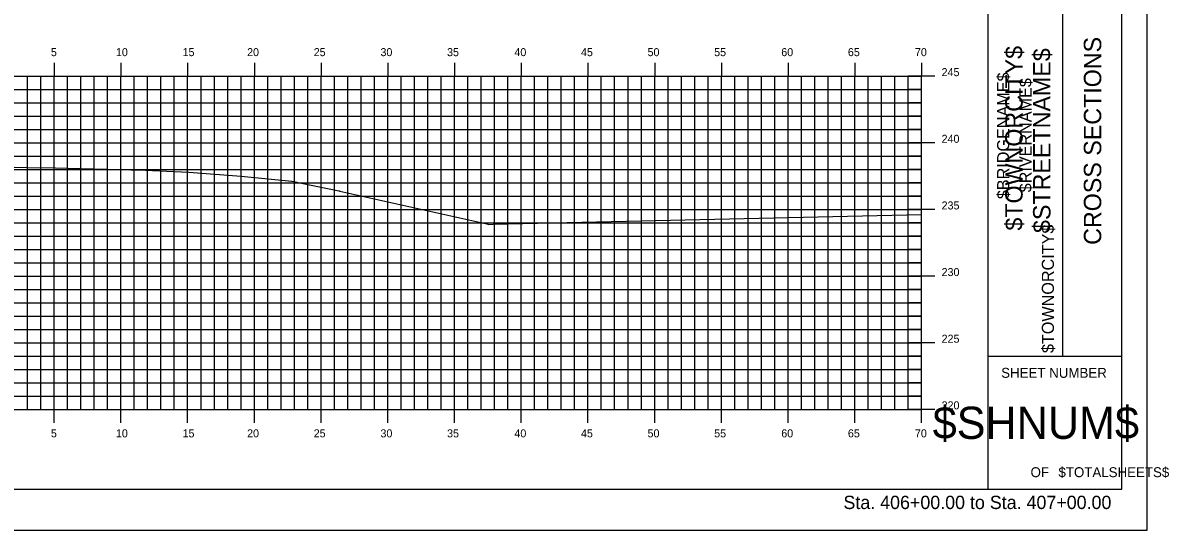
# Model space of a CAD drawing. Extents: x 1168600 to 1177589, y 610178 to 611246.
# Drawn here: x 1171639.9 to 1171725.8, y 610900.5 to 610938.6 of the extents above; entities that cross this region are included whole.
import ezdxf

# ---------------------------------------------------------------- set-up
doc = ezdxf.new("R2010")
doc.units = 0
for name, color, linetype in [('_Construction', 7, 'Continuous'), ('_Station Equation', 7, 'Continuous'), ('H_V ANNOTATION', 7, 'Continuous'), ('MAJOR', 7, 'Continuous'), ('MINOR', 7, 'Continuous')]:
    doc.layers.add(name, color=color, linetype=linetype)

msp = doc.modelspace()

# ---------------------------------------------------------------- linework, layer by layer
at = {"layer": '_Construction'}
for p, q in [((1171712.289, 610903.599), (1171712.289, 611008.599)), ((1171722.289, 610903.599), (1171722.289, 611008.599)), ((1171717.88, 610913.599), (1171717.88, 610948.599)), ((1171712.289, 610913.599), (1171722.289, 610913.599)), ((1171562.289, 610903.596), (1171722.289, 610903.596))]:
    msp.add_line(p, q, dxfattribs=at)
msp.add_lwpolyline([(1171554.195, 610900.537), (1171724.195, 610900.537), (1171724.195, 611010.537), (1171554.195, 611010.537)], close=True, dxfattribs=at)
at = {"layer": '_Station Equation'}
for points in [[(1171637.373, 610927.806), (1171640.226, 610927.751), (1171642.373, 610927.71), (1171645.211, 610927.643), (1171647.373, 610927.589), (1171648.034, 610927.571), (1171648.574, 610927.556), (1171650.736, 610927.464), (1171652.373, 610927.391), (1171656.304, 610927.089), (1171660.099, 610926.718), (1171663.609, 610925.987), (1171663.654, 610925.983), (1171663.666, 610925.981), (1171663.691, 610925.976), (1171674.721, 610923.509), (1171674.847, 610923.478), (1171675.195, 610923.487), (1171707.289, 610924.207)], [(1171637.373, 610927.806), (1171640.227, 610927.751), (1171642.373, 610927.71), (1171645.211, 610927.643), (1171647.373, 610927.589), (1171648.035, 610927.571), (1171648.574, 610927.556), (1171650.736, 610927.464), (1171652.373, 610927.391), (1171656.305, 610927.089), (1171660.099, 610926.718), (1171663.609, 610925.987), (1171663.654, 610925.983), (1171663.666, 610925.981), (1171663.69, 610925.976), (1171674.721, 610923.509), (1171674.847, 610923.478), (1171675.195, 610923.487), (1171707.289, 610924.207)]]:
    msp.add_lwpolyline(points, dxfattribs=at)
at = {"layer": 'MAJOR'}
for p, q in [((1171642.289, 610935.598), (1171642.289, 610934.596)), ((1171647.289, 610935.598), (1171647.289, 610934.596)), ((1171652.289, 610935.598), (1171652.289, 610934.596)), ((1171657.289, 610935.598), (1171657.289, 610934.596)), ((1171662.289, 610935.598), (1171662.289, 610934.596)), ((1171667.289, 610935.598), (1171667.289, 610934.596)), ((1171672.289, 610935.598), (1171672.289, 610934.596)), ((1171677.289, 610935.598), (1171677.289, 610934.596)), ((1171682.289, 610935.598), (1171682.289, 610934.596)), ((1171687.289, 610935.598), (1171687.289, 610934.596)), ((1171692.289, 610935.598), (1171692.289, 610934.596)), ((1171697.289, 610935.598), (1171697.289, 610934.596)), ((1171702.289, 610935.598), (1171702.289, 610934.596)), ((1171707.289, 610935.598), (1171707.289, 610934.596)), ((1171567.289, 610934.596), (1171707.289, 610934.596)), ((1171567.289, 610934.596), (1171707.289, 610934.596)), ((1171642.289, 610909.596), (1171642.289, 610934.596)), ((1171647.289, 610909.596), (1171647.289, 610934.596)), ((1171652.289, 610909.596), (1171652.289, 610934.596)), ((1171657.289, 610909.596), (1171657.289, 610934.596)), ((1171662.289, 610909.596), (1171662.289, 610934.596)), ((1171667.289, 610909.596), (1171667.289, 610934.596)), ((1171672.289, 610909.596), (1171672.289, 610934.596)), ((1171677.289, 610909.596), (1171677.289, 610934.596)), ((1171682.289, 610909.596), (1171682.289, 610934.596)), ((1171687.289, 610909.596), (1171687.289, 610934.596)), ((1171692.289, 610909.596), (1171692.289, 610934.596)), ((1171697.289, 610909.596), (1171697.289, 610934.596)), ((1171702.289, 610909.596), (1171702.289, 610934.596)), ((1171708.291, 610934.596), (1171706.287, 610934.596)), ((1171707.289, 610909.596), (1171707.289, 610934.596)), ((1171707.289, 610909.596), (1171707.289, 610934.596)), ((1171567.289, 610929.596), (1171707.289, 610929.596)), ((1171708.291, 610929.596), (1171706.287, 610929.596)), ((1171567.289, 610924.596), (1171707.289, 610924.596)), ((1171708.291, 610924.596), (1171706.287, 610924.596)), ((1171567.289, 610919.596), (1171707.289, 610919.596)), ((1171708.291, 610919.596), (1171706.287, 610919.596)), ((1171567.289, 610914.596), (1171707.289, 610914.596)), ((1171708.291, 610914.596), (1171706.287, 610914.596)), ((1171567.289, 610909.596), (1171707.289, 610909.596)), ((1171567.289, 610909.596), (1171707.289, 610909.596)), ((1171642.289, 610908.594), (1171642.289, 610909.596)), ((1171647.289, 610908.594), (1171647.289, 610909.596)), ((1171652.289, 610908.594), (1171652.289, 610909.596)), ((1171657.289, 610908.594), (1171657.289, 610909.596)), ((1171662.289, 610908.594), (1171662.289, 610909.596)), ((1171667.289, 610908.594), (1171667.289, 610909.596)), ((1171672.289, 610908.594), (1171672.289, 610909.596)), ((1171677.289, 610908.594), (1171677.289, 610909.596)), ((1171682.289, 610908.594), (1171682.289, 610909.596)), ((1171687.289, 610908.594), (1171687.289, 610909.596)), ((1171692.289, 610908.594), (1171692.289, 610909.596)), ((1171697.289, 610908.594), (1171697.289, 610909.596)), ((1171702.289, 610908.594), (1171702.289, 610909.596)), ((1171708.291, 610909.596), (1171706.287, 610909.596)), ((1171707.289, 610908.594), (1171707.289, 610909.596))]:
    msp.add_line(p, q, dxfattribs=at)
at = {"layer": 'MINOR'}
for p, q in [((1171640.289, 610909.596), (1171640.289, 610934.596)), ((1171641.289, 610909.596), (1171641.289, 610934.596)), ((1171643.289, 610909.596), (1171643.289, 610934.596)), ((1171644.289, 610909.596), (1171644.289, 610934.596)), ((1171645.289, 610909.596), (1171645.289, 610934.596)), ((1171646.289, 610909.596), (1171646.289, 610934.596)), ((1171648.289, 610909.596), (1171648.289, 610934.596)), ((1171649.289, 610909.596), (1171649.289, 610934.596)), ((1171650.289, 610909.596), (1171650.289, 610934.596)), ((1171651.289, 610909.596), (1171651.289, 610934.596)), ((1171653.289, 610909.596), (1171653.289, 610934.596)), ((1171654.289, 610909.596), (1171654.289, 610934.596)), ((1171655.289, 610909.596), (1171655.289, 610934.596)), ((1171656.289, 610909.596), (1171656.289, 610934.596)), ((1171658.289, 610909.596), (1171658.289, 610934.596)), ((1171659.289, 610909.596), (1171659.289, 610934.596)), ((1171660.289, 610909.596), (1171660.289, 610934.596)), ((1171661.289, 610909.596), (1171661.289, 610934.596)), ((1171663.289, 610909.596), (1171663.289, 610934.596)), ((1171664.289, 610909.596), (1171664.289, 610934.596)), ((1171665.289, 610909.596), (1171665.289, 610934.596)), ((1171666.289, 610909.596), (1171666.289, 610934.596)), ((1171668.289, 610909.596), (1171668.289, 610934.596)), ((1171669.289, 610909.596), (1171669.289, 610934.596)), ((1171670.289, 610909.596), (1171670.289, 610934.596)), ((1171671.289, 610909.596), (1171671.289, 610934.596)), ((1171673.289, 610909.596), (1171673.289, 610934.596)), ((1171674.289, 610909.596), (1171674.289, 610934.596)), ((1171675.289, 610909.596), (1171675.289, 610934.596)), ((1171676.289, 610909.596), (1171676.289, 610934.596)), ((1171678.289, 610909.596), (1171678.289, 610934.596)), ((1171679.289, 610909.596), (1171679.289, 610934.596)), ((1171680.289, 610909.596), (1171680.289, 610934.596)), ((1171681.289, 610909.596), (1171681.289, 610934.596)), ((1171683.289, 610909.596), (1171683.289, 610934.596)), ((1171684.289, 610909.596), (1171684.289, 610934.596)), ((1171685.289, 610909.596), (1171685.289, 610934.596)), ((1171686.289, 610909.596), (1171686.289, 610934.596)), ((1171688.289, 610909.596), (1171688.289, 610934.596)), ((1171689.289, 610909.596), (1171689.289, 610934.596)), ((1171690.289, 610909.596), (1171690.289, 610934.596)), ((1171691.289, 610909.596), (1171691.289, 610934.596)), ((1171693.289, 610909.596), (1171693.289, 610934.596)), ((1171694.289, 610909.596), (1171694.289, 610934.596)), ((1171695.289, 610909.596), (1171695.289, 610934.596)), ((1171696.289, 610909.596), (1171696.289, 610934.596)), ((1171698.289, 610909.596), (1171698.289, 610934.596)), ((1171699.289, 610909.596), (1171699.289, 610934.596)), ((1171700.289, 610909.596), (1171700.289, 610934.596)), ((1171701.289, 610909.596), (1171701.289, 610934.596)), ((1171703.289, 610909.596), (1171703.289, 610934.596)), ((1171704.289, 610909.596), (1171704.289, 610934.596)), ((1171705.289, 610909.596), (1171705.289, 610934.596)), ((1171706.289, 610909.596), (1171706.289, 610934.596)), ((1171567.289, 610933.596), (1171707.289, 610933.596)), ((1171707.289, 610933.596), (1171706.287, 610933.596)), ((1171567.289, 610932.596), (1171707.289, 610932.596)), ((1171707.289, 610932.596), (1171706.287, 610932.596)), ((1171567.289, 610931.596), (1171707.289, 610931.596)), ((1171707.289, 610931.596), (1171706.287, 610931.596)), ((1171567.289, 610930.596), (1171707.289, 610930.596)), ((1171707.289, 610930.596), (1171706.287, 610930.596)), ((1171567.289, 610928.596), (1171707.289, 610928.596)), ((1171707.289, 610928.596), (1171706.287, 610928.596)), ((1171567.289, 610927.596), (1171707.289, 610927.596)), ((1171707.289, 610927.596), (1171706.287, 610927.596)), ((1171567.289, 610926.596), (1171707.289, 610926.596)), ((1171707.289, 610926.596), (1171706.287, 610926.596)), ((1171567.289, 610925.596), (1171707.289, 610925.596)), ((1171707.289, 610925.596), (1171706.287, 610925.596)), ((1171567.289, 610923.596), (1171707.289, 610923.596)), ((1171707.289, 610923.596), (1171706.287, 610923.596)), ((1171567.289, 610922.596), (1171707.289, 610922.596)), ((1171707.289, 610922.596), (1171706.287, 610922.596)), ((1171567.289, 610921.596), (1171707.289, 610921.596)), ((1171707.289, 610921.596), (1171706.287, 610921.596)), ((1171567.289, 610920.596), (1171707.289, 610920.596)), ((1171707.289, 610920.596), (1171706.287, 610920.596)), ((1171567.289, 610918.596), (1171707.289, 610918.596)), ((1171707.289, 610918.596), (1171706.287, 610918.596)), ((1171567.289, 610917.596), (1171707.289, 610917.596)), ((1171707.289, 610917.596), (1171706.287, 610917.596)), ((1171567.289, 610916.596), (1171707.289, 610916.596)), ((1171707.289, 610916.596), (1171706.287, 610916.596)), ((1171567.289, 610915.596), (1171707.289, 610915.596)), ((1171707.289, 610915.596), (1171706.287, 610915.596)), ((1171567.289, 610913.596), (1171707.289, 610913.596)), ((1171707.289, 610913.596), (1171706.287, 610913.596)), ((1171567.289, 610912.596), (1171707.289, 610912.596)), ((1171707.289, 610912.596), (1171706.287, 610912.596)), ((1171567.289, 610911.596), (1171707.289, 610911.596)), ((1171707.289, 610911.596), (1171706.287, 610911.596)), ((1171567.289, 610910.596), (1171707.289, 610910.596)), ((1171707.289, 610910.596), (1171706.287, 610910.596))]:
    msp.add_line(p, q, dxfattribs=at)

# ---------------------------------------------------------------- texts
at = {"layer": '_Construction'}
for s, height, rotation, p in [('CROSS SECTIONS', 1.30428, 90, (1171720.754, 610921.938)), ('$TOWNORCITY$', 1.30428, 90, (1171714.861, 610923.007)), ('$STREETNAME$', 1.30428, 90, (1171716.948, 610922.827)), ('$BRIDGENAME$', 0.90716, 90, (1171713.855, 610925.367)), ('$RIVERNAME$', 0.90716, 90, (1171715.532, 610925.882)), ('$TOWNORCITY$', 0.90716, 90, (1171717.209, 610913.82)), ('SHEET NUMBER', 0.74527, 360, (1171713.254, 610911.963)), ('$SHNUM$', 2.4194, 360, (1171708.122, 610907.379)), ('OF', 0.7453, 360, (1171715.456, 610904.509)), ('$TOTALSHEETS$', 0.74527, 360, (1171717.545, 610904.509))]:
    msp.add_text(s, height=height, rotation=rotation, dxfattribs=at).set_placement(p)
at = {"layer": 'H_V ANNOTATION'}
for s, height, p in [('5', 0.6, (1171642.04, 610936.096)), ('10', 0.6, (1171646.914, 610936.096)), ('15', 0.6, (1171651.906, 610936.096)), ('20', 0.6, (1171656.743, 610936.096)), ('25', 0.6, (1171661.735, 610936.096)), ('30', 0.6, (1171666.737, 610936.096)), ('35', 0.6, (1171671.729, 610936.096)), ('40', 0.6, (1171676.775, 610936.096)), ('45', 0.6, (1171681.767, 610936.096)), ('50', 0.6, (1171686.753, 610936.096)), ('55', 0.6, (1171691.745, 610936.096)), ('60', 0.6, (1171696.775, 610936.096)), ('65', 0.6, (1171701.767, 610936.096)), ('70', 0.6, (1171706.791, 610936.096)), ('245', 0.6, (1171708.789, 610934.596)), ('240', 0.6, (1171708.789, 610929.596)), ('235', 0.6, (1171708.789, 610924.596)), ('230', 0.6, (1171708.789, 610919.596)), ('225', 0.6, (1171708.789, 610914.596)), ('220', 0.6, (1171708.789, 610909.596)), ('5', 0.6, (1171642.04, 610907.496)), ('10', 0.6, (1171646.914, 610907.496)), ('15', 0.6, (1171651.906, 610907.496)), ('20', 0.6, (1171656.743, 610907.496)), ('25', 0.6, (1171661.735, 610907.496)), ('30', 0.6, (1171666.737, 610907.496)), ('35', 0.6, (1171671.729, 610907.496)), ('40', 0.6, (1171676.775, 610907.496)), ('45', 0.6, (1171681.767, 610907.496)), ('50', 0.6, (1171686.753, 610907.496)), ('55', 0.6, (1171691.745, 610907.496)), ('60', 0.6, (1171696.775, 610907.496)), ('65', 0.6, (1171701.767, 610907.496)), ('70', 0.6, (1171706.791, 610907.496)), ('Sta. 406+00.00 to Sta. 407+00.00', 1.0002, (1171701.434, 610902.116))]:
    msp.add_text(s, height=height, dxfattribs=at).set_placement(p)

doc.saveas('drawing.dxf')
